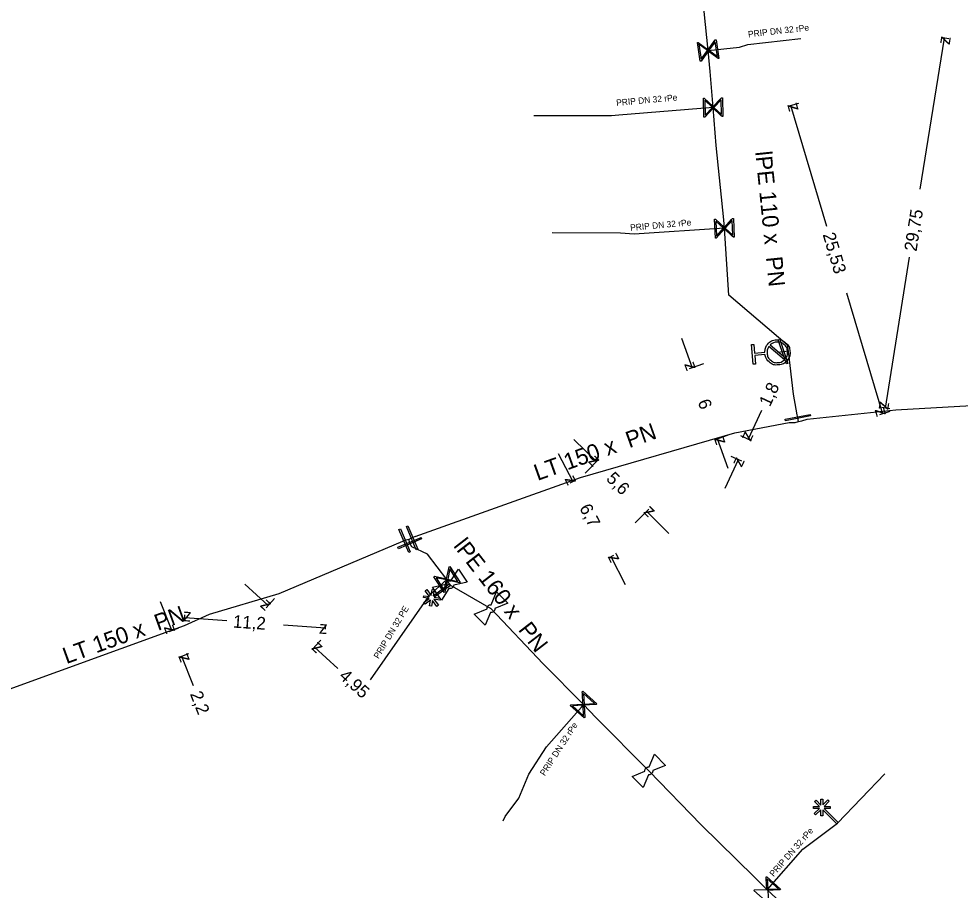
# Model space of a CAD drawing. Extents: x -643544 to -637295, y -1119190 to -1111715.
# Drawn here: x -640960.9 to -640886.1, y -1114723.8 to -1114654.6 of the extents above; entities that cross this region are included whole.
import ezdxf

# ---------------------------------------------------------------- set-up
doc = ezdxf.new("R2010")
doc.units = 0
for name, color, linetype in [('Default', 7, 'Continuous'), ('VP Hydrant', 7, 'Continuous'), ('VP Kótování', 7, 'Continuous'), ('VP Lomový bod', 7, 'Continuous'), ('VP Popis přípojky', 7, 'Continuous'), ('VP Přípojka', 7, 'Continuous'), ('VP Změna materiálu', 7, 'Continuous'), ('VP Řad', 7, 'Continuous'), ('VP Řad - popis', 7, 'Continuous'), ('VP Šoupě', 7, 'Continuous')]:
    doc.layers.add(name, color=color, linetype=linetype)

msp = doc.modelspace()

# ---------------------------------------------------------------- linework, layer by layer
at = {"layer": 'Default'}
for points in [[(-640901.64, -1114681.122), (-640901.641, -1114680.761), (-640901.404, -1114680.482), (-640901.136, -1114680.168), (-640900.721, -1114680.133), (-640900.309, -1114680.099), (-640899.993, -1114680.366), (-640899.678, -1114680.634), (-640899.643, -1114681.049), (-640899.609, -1114681.459), (-640899.875, -1114681.776), (-640900.142, -1114682.092), (-640900.555, -1114682.126), (-640900.969, -1114682.161), (-640901.285, -1114681.895), (-640901.568, -1114681.66), (-640901.625, -1114681.305)], [(-640899.963, -1114681.583), (-640899.808, -1114681.352), (-640899.832, -1114681.064), (-640899.86, -1114680.73), (-640900.116, -1114680.512), (-640900.373, -1114680.294), (-640900.71, -1114680.322), (-640900.998, -1114680.347), (-640901.199, -1114680.538)], [(-640901.317, -1114680.677), (-640901.476, -1114680.908), (-640901.451, -1114681.2), (-640901.423, -1114681.537), (-640901.167, -1114681.753), (-640900.911, -1114681.97), (-640900.574, -1114681.942), (-640900.282, -1114681.917), (-640900.081, -1114681.722)], [(-640926.952, -1114699.546), (-640926.946, -1114699.494), (-640926.923, -1114699.446), (-640926.884, -1114699.369), (-640926.817, -1114699.323), (-640926.75, -1114699.276), (-640926.666, -1114699.269), (-640926.611, -1114699.264), (-640926.56, -1114699.278)], [(-640926.329, -1114699.614), (-640926.335, -1114699.666), (-640926.359, -1114699.715), (-640926.396, -1114699.791), (-640926.463, -1114699.837), (-640926.53, -1114699.884), (-640926.617, -1114699.892), (-640926.67, -1114699.897), (-640926.721, -1114699.883)], [(-640923.693, -1114701.502), (-640923.697, -1114701.45), (-640923.683, -1114701.399), (-640923.658, -1114701.316), (-640923.6, -1114701.258), (-640923.542, -1114701.201), (-640923.461, -1114701.178), (-640923.408, -1114701.164), (-640923.355, -1114701.168)], [(-640923.068, -1114701.458), (-640923.064, -1114701.511), (-640923.079, -1114701.563), (-640923.102, -1114701.644), (-640923.16, -1114701.702), (-640923.218, -1114701.759), (-640923.302, -1114701.782), (-640923.353, -1114701.797), (-640923.405, -1114701.792)], [(-640911.163, -1114714.382), (-640911.167, -1114714.33), (-640911.153, -1114714.279), (-640911.128, -1114714.196), (-640911.07, -1114714.138), (-640911.012, -1114714.081), (-640910.931, -1114714.058), (-640910.878, -1114714.044), (-640910.825, -1114714.048)], [(-640910.538, -1114714.338), (-640910.534, -1114714.391), (-640910.549, -1114714.443), (-640910.572, -1114714.524), (-640910.63, -1114714.582), (-640910.688, -1114714.639), (-640910.772, -1114714.662), (-640910.823, -1114714.677), (-640910.875, -1114714.672)]]:
    msp.add_open_spline(points, degree=3, dxfattribs=at)
at = {"layer": 'VP Hydrant'}
for points in [[(-640901.625, -1114681.305), (-640902.442, -1114681.373), (-640902.385, -1114682.06), (-640902.568, -1114682.075), (-640902.698, -1114680.518), (-640902.515, -1114680.503), (-640902.458, -1114681.19), (-640901.64, -1114681.122)], [(-640900.081, -1114681.722), (-640901.317, -1114680.677)], [(-640901.199, -1114680.538), (-640899.963, -1114681.583)]]:
    msp.add_lwpolyline(points, dxfattribs=at)
at = {"layer": 'VP Kótování'}
for points in [[(-640889.3, -1114668.164), (-640887.379, -1114656.182)], [(-640887.014, -1114656.241), (-640887.626, -1114656.143)], [(-640898.969, -1114661.362), (-640899.806, -1114661.611)], [(-640896.715, -1114671.151), (-640899.567, -1114661.539)], [(-640890.167, -1114673.576), (-640892.087, -1114685.557)], [(-640895.156, -1114676.403), (-640892.304, -1114686.015)], [(-640908.251, -1114680.006), (-640907.409, -1114682.36)], [(-640906.511, -1114682.038), (-640907.644, -1114682.444)], [(-640891.721, -1114685.616), (-640892.334, -1114685.518)], [(-640901.9, -1114685.749), (-640902.958, -1114688.014)], [(-640891.707, -1114685.837), (-640892.544, -1114686.086)], [(-640904.489, -1114687.688), (-640905.622, -1114688.093)], [(-640903.565, -1114687.731), (-640902.731, -1114688.12)], [(-640916.788, -1114688.051), (-640915.012, -1114689.81)], [(-640904.545, -1114690.363), (-640905.387, -1114688.009)], [(-640918.031, -1114689.168), (-640916.89, -1114691.393)], [(-640915.906, -1114690.713), (-640914.836, -1114689.633)], [(-640904.777, -1114691.91), (-640903.719, -1114689.645)], [(-640904.327, -1114689.362), (-640903.493, -1114689.751)], [(-640916.703, -1114691.297), (-640917.113, -1114691.507)], [(-640911.928, -1114694.655), (-640910.858, -1114693.574)], [(-640909.258, -1114695.511), (-640911.033, -1114693.752)], [(-640913.645, -1114697.258), (-640914.054, -1114697.468)], [(-640912.691, -1114699.579), (-640913.832, -1114697.354)], [(-640942.924, -1114699.549), (-640941.07, -1114701.226)], [(-640949.637, -1114700.903), (-640948.725, -1114703.23)], [(-640940.565, -1114700.669), (-640941.238, -1114701.412)], [(-640947.698, -1114702.343), (-640947.672, -1114701.966)], [(-640944.351, -1114702.448), (-640947.689, -1114702.216)], [(-640936.525, -1114703.121), (-640936.499, -1114702.744)], [(-640948.198, -1114703.024), (-640948.957, -1114703.322)], [(-640939.855, -1114702.761), (-640936.516, -1114702.994)], [(-640936.896, -1114703.991), (-640937.568, -1114704.734)], [(-640935.547, -1114706.226), (-640937.4, -1114704.548)], [(-640947.396, -1114705.072), (-640948.154, -1114705.37)], [(-640947.009, -1114707.606), (-640947.922, -1114705.279)]]:
    msp.add_lwpolyline(points, dxfattribs=at)
at = {"layer": 'VP Lomový bod'}
for points in [[(-640926.56, -1114699.278), (-640925.964, -1114698.357), (-640925.256, -1114699.387), (-640926.329, -1114699.614)], [(-640927.316, -1114700.803), (-640928.024, -1114699.773), (-640926.952, -1114699.546)], [(-640926.721, -1114699.883), (-640927.316, -1114700.803)], [(-640923.355, -1114701.168), (-640922.933, -1114700.156), (-640922.052, -1114701.043), (-640923.068, -1114701.458)], [(-640923.827, -1114702.804), (-640924.708, -1114701.917), (-640923.693, -1114701.502)], [(-640923.405, -1114701.792), (-640923.827, -1114702.804)], [(-640910.825, -1114714.048), (-640910.403, -1114713.036), (-640909.522, -1114713.923), (-640910.538, -1114714.338)], [(-640911.297, -1114715.684), (-640912.178, -1114714.797), (-640911.163, -1114714.382)], [(-640910.875, -1114714.672), (-640911.297, -1114715.684)]]:
    msp.add_lwpolyline(points, dxfattribs=at)
at = {"layer": 'VP Přípojka'}
for points in [[(-640906.136, -1114657.16), (-640903.65, -1114656.91), (-640902.99, -1114656.68), (-640898.765, -1114656.203)], [(-640905.737, -1114661.679), (-640913.24, -1114662.29), (-640913.8, -1114662.34), (-640919.963, -1114662.344)], [(-640904.846, -1114671.274), (-640912, -1114671.74), (-640913.1, -1114671.68), (-640918.516, -1114671.649)], [(-640899.76, -1114681.03), (-640900.19, -1114681.08), (-640900.64, -1114681.13)], [(-640926.87, -1114699.17), (-640928.31, -1114700.45), (-640932.978, -1114707.122)], [(-640922.4, -1114718.32), (-640922.25, -1114717.99), (-640921.17, -1114716.53), (-640920.37, -1114714.62), (-640918.97, -1114712.46), (-640916.19, -1114709.31), (-640916.03, -1114709.1)], [(-640895.86, -1114718.52), (-640892.099, -1114714.583)], [(-640901.44, -1114723.81), (-640898.61, -1114720.57), (-640895.86, -1114718.52)]]:
    msp.add_lwpolyline(points, dxfattribs=at)
at = {"layer": 'VP Změna materiálu'}
for points in [[(-640928.177, -1114700.8), (-640928.612, -1114701.119), (-640928.704, -1114700.992), (-640928.273, -1114700.677), (-640928.736, -1114700.606), (-640928.712, -1114700.452), (-640928.252, -1114700.522), (-640928.592, -1114700.057), (-640928.466, -1114699.965), (-640928.12, -1114700.437), (-640928.048, -1114699.969), (-640927.895, -1114699.992), (-640927.965, -1114700.451), (-640926.688, -1114699.515), (-640926.595, -1114699.641), (-640927.876, -1114700.58), (-640927.41, -1114700.651), (-640927.434, -1114700.805), (-640927.903, -1114700.734), (-640927.557, -1114701.205), (-640927.683, -1114701.298), (-640928.023, -1114700.834), (-640928.095, -1114701.292), (-640928.248, -1114701.268), (-640928.177, -1114700.8)], [(-640897.298, -1114717.185), (-640897.679, -1114716.803), (-640897.568, -1114716.693), (-640897.191, -1114717.071), (-640897.191, -1114716.603), (-640897.034, -1114716.604), (-640897.034, -1114717.069), (-640896.626, -1114716.662), (-640896.516, -1114716.773), (-640896.931, -1114717.187), (-640896.457, -1114717.186), (-640896.457, -1114717.342), (-640896.921, -1114717.342), (-640895.803, -1114718.463), (-640895.914, -1114718.573), (-640897.035, -1114717.449), (-640897.035, -1114717.921), (-640897.191, -1114717.92), (-640897.191, -1114717.446), (-640897.605, -1114717.859), (-640897.716, -1114717.748), (-640897.308, -1114717.342), (-640897.772, -1114717.341), (-640897.772, -1114717.185), (-640897.298, -1114717.185)]]:
    msp.add_lwpolyline(points, dxfattribs=at)
at = {"layer": 'VP Řad'}
for points in [[(-640898.97, -1114686.61), (-640899.01, -1114686.34), (-640899.016, -1114686.309), (-640899.06, -1114686.09), (-640899.14, -1114685.65), (-640899.36, -1114684.46), (-640899.76, -1114681.03), (-640899.83, -1114680.57), (-640904.5, -1114676.6), (-640904.846, -1114671.274), (-640904.89, -1114670.61), (-640905.49, -1114664.71), (-640905.737, -1114661.679), (-640905.97, -1114658.82), (-640906.136, -1114657.16), (-640906.55, -1114653.002), (-640907.16, -1114646.88), (-640907.575, -1114642.749), (-640907.66, -1114641.898), (-640907.75, -1114641), (-640907.84, -1114639.08)], [(-640929.4, -1114695.76), (-640916.258, -1114691.069), (-640904.018, -1114687.519), (-640899.7, -1114686.7), (-640899.24, -1114686.71), (-640898.97, -1114686.61), (-640898.69, -1114686.58), (-640898.27, -1114686.44), (-640891.227, -1114685.695), (-640882.448, -1114685.18), (-640861.829, -1114683.847), (-640853.834, -1114690.427), (-640853.636, -1114690.624)], [(-640929.91, -1114695.98), (-640930.24, -1114696.08), (-640930.4, -1114696.14)], [(-640929.4, -1114695.76), (-640929.64, -1114695.86), (-640929.91, -1114695.98)], [(-640926.64, -1114699.58), (-640926.87, -1114699.17), (-640928.43, -1114697.15), (-640929.66, -1114696.57), (-640929.83, -1114696.28), (-640929.91, -1114695.98)], [(-640930.4, -1114696.14), (-640940.23, -1114700.298), (-640945.745, -1114701.943), (-640947.733, -1114702.842), (-640962.85, -1114708.32)], [(-640926.64, -1114699.58), (-640923.38, -1114701.48), (-640919.24, -1114705.85), (-640916.03, -1114709.1), (-640915.05, -1114710.12), (-640910.85, -1114714.36), (-640906.69, -1114718.64), (-640902.455, -1114722.81), (-640901.44, -1114723.81), (-640899.68, -1114725.44)]]:
    msp.add_lwpolyline(points, dxfattribs=at)
at = {"layer": 'VP Šoupě'}
for points in [[(-640905.508, -1114656.306), (-640905.282, -1114657.788), (-640905.347, -1114657.798), (-640905.448, -1114657.719), (-640906.125, -1114657.222), (-640906.699, -1114658.004), (-640906.764, -1114658.014), (-640906.99, -1114656.532), (-640906.925, -1114656.522), (-640906.144, -1114657.099), (-640905.647, -1114656.422), (-640905.573, -1114656.316), (-640905.508, -1114656.306)], [(-640906.695, -1114657.85), (-640906.196, -1114657.17), (-640906.874, -1114656.672), (-640906.695, -1114657.85)], [(-640905.576, -1114656.475), (-640906.073, -1114657.151), (-640905.398, -1114657.646), (-640905.576, -1114656.475)], [(-640905.005, -1114660.911), (-640904.969, -1114662.411), (-640905.035, -1114662.412), (-640905.125, -1114662.321), (-640905.734, -1114661.742), (-640906.403, -1114662.445), (-640906.469, -1114662.447), (-640906.505, -1114660.947), (-640906.439, -1114660.946), (-640905.737, -1114661.617), (-640905.158, -1114661.008), (-640905.071, -1114660.913), (-640905.005, -1114660.911)], [(-640906.379, -1114662.292), (-640905.798, -1114661.681), (-640906.407, -1114661.102), (-640906.379, -1114662.292)], [(-640905.095, -1114661.071), (-640905.673, -1114661.678), (-640905.067, -1114662.255), (-640905.095, -1114661.071)], [(-640904.129, -1114670.492), (-640904.064, -1114671.991), (-640904.13, -1114671.994), (-640904.222, -1114671.904), (-640904.842, -1114671.337), (-640905.497, -1114672.053), (-640905.563, -1114672.056), (-640905.628, -1114670.557), (-640905.562, -1114670.554), (-640904.847, -1114671.212), (-640904.28, -1114670.593), (-640904.195, -1114670.495), (-640904.129, -1114670.492)], [(-640905.476, -1114671.899), (-640904.907, -1114671.277), (-640905.527, -1114670.709), (-640905.476, -1114671.899)], [(-640904.216, -1114670.654), (-640904.782, -1114671.272), (-640904.165, -1114671.837), (-640904.216, -1114670.654)], [(-640899.924, -1114682.046), (-640900.574, -1114680.154), (-640900.456, -1114680.114), (-640899.806, -1114682.006), (-640899.924, -1114682.046)], [(-640898.022, -1114686.179), (-640899.986, -1114686.561), (-640900.01, -1114686.439), (-640898.046, -1114686.057), (-640898.022, -1114686.179)], [(-640930.572, -1114695.135), (-640929.793, -1114696.977), (-640929.908, -1114697.025), (-640930.687, -1114695.183), (-640930.572, -1114695.135)], [(-640929.972, -1114694.915), (-640929.193, -1114696.757), (-640929.308, -1114696.805), (-640930.087, -1114694.963), (-640929.972, -1114694.915)], [(-640928.885, -1114695.948), (-640930.727, -1114696.727), (-640930.775, -1114696.612), (-640928.933, -1114695.833), (-640928.885, -1114695.948)], [(-640926.646, -1114698.133), (-640925.833, -1114699.394), (-640925.889, -1114699.43), (-640926.013, -1114699.399), (-640926.835, -1114699.222), (-640927.039, -1114700.171), (-640927.094, -1114700.207), (-640927.907, -1114698.946), (-640927.851, -1114698.91), (-640926.902, -1114699.117), (-640926.726, -1114698.296), (-640926.701, -1114698.169), (-640926.646, -1114698.133)], [(-640926.639, -1114698.316), (-640926.816, -1114699.136), (-640925.998, -1114699.312), (-640926.639, -1114698.316)], [(-640927.098, -1114700.028), (-640926.921, -1114699.204), (-640927.743, -1114699.027), (-640927.098, -1114700.028)], [(-640916.087, -1114708.041), (-640914.971, -1114709.043), (-640915.015, -1114709.092), (-640915.143, -1114709.094), (-640915.982, -1114709.141), (-640915.929, -1114710.11), (-640915.973, -1114710.159), (-640917.089, -1114709.157), (-640917.045, -1114709.108), (-640916.075, -1114709.058), (-640916.121, -1114708.219), (-640916.131, -1114708.09), (-640916.087, -1114708.041)], [(-640916.033, -1114708.216), (-640915.987, -1114709.053), (-640915.151, -1114709.007), (-640916.033, -1114708.216)], [(-640916.023, -1114709.988), (-640916.07, -1114709.146), (-640916.91, -1114709.192), (-640916.023, -1114709.988)], [(-640901.497, -1114722.751), (-640900.381, -1114723.753), (-640900.425, -1114723.802), (-640900.553, -1114723.804), (-640901.392, -1114723.851), (-640901.339, -1114724.82), (-640901.383, -1114724.869), (-640902.499, -1114723.867), (-640902.455, -1114723.818), (-640901.485, -1114723.768), (-640901.531, -1114722.929), (-640901.541, -1114722.8), (-640901.497, -1114722.751)], [(-640901.443, -1114722.926), (-640901.397, -1114723.763), (-640900.561, -1114723.717), (-640901.443, -1114722.926)]]:
    msp.add_lwpolyline(points, dxfattribs=at)

# ---------------------------------------------------------------- texts
at = {"layer": 'VP Kótování'}
for s, rotation, p in [('z', 80.89569, (-640886.965, -1114656.755)), ('z', 106.52733, (-640898.945, -1114661.877)), ('29,75', 80.89569, (-640889.594, -1114673.161)), ('25,53', 286.52733, (-640897.052, -1114671.773)), ('z', 289.69151, (-640908.048, -1114682.058)), ('1,8', 64.96411, (-640901.235, -1114685.508)), ('6', 289.69151, (-640906.977, -1114685.051)), ('z', 286.52733, (-640892.926, -1114685.678)), ('z', 260.89569, (-640892.501, -1114684.985)), ('z', 109.69151, (-640904.748, -1114688.311)), ('z', 244.96411, (-640903.199, -1114687.35)), ('z', 315.26641, (-640915.719, -1114689.814)), ('z', 64.96411, (-640903.478, -1114690.31)), ('5,6', 315.26641, (-640914.292, -1114691.228)), ('z', 297.15781, (-640917.563, -1114691.176)), ('6,7', 297.15781, (-640916.385, -1114693.473)), ('z', 135.26641, (-640910.326, -1114693.749)), ('z', 117.15781, (-640913.159, -1114697.571)), ('z', 317.84662, (-640941.776, -1114701.261)), ('z', 176.01553, (-640947.156, -1114701.752)), ('z', 291.40559, (-640949.373, -1114702.947)), ('11,2', 356.01553, (-640943.887, -1114702.982)), ('z', 356.01553, (-640937.05, -1114703.458)), ('z', 137.84662, (-640936.694, -1114704.513)), ('z', 111.40559, (-640947.274, -1114705.562)), ('4,95', 317.84662, (-640935.512, -1114706.932)), ('2,2', 291.40559, (-640947.292, -1114708.254))]:
    msp.add_text(s, height=1, rotation=rotation, dxfattribs=at).set_placement(p)
at = {"layer": 'VP Popis přípojky'}
for s, rotation, p in [('PRIP DN 32 rPe', 6.44435, (-640902.942, -1114656.125)), ('PRIP DN 32 rPe', 5.10217, (-640913.413, -1114661.562)), ('PRIP DN 32 rPe', 5.10217, (-640912.305, -1114671.482)), ('PRIP DN 32 PE', 59.04801, (-640932.3, -1114705.504)), ('PRIP DN 32 rPe', 57.05078, (-640919.112, -1114714.799)), ('PRIP DN 32 rPe', 48.86419, (-640900.94, -1114722.803))]:
    msp.add_text(s, height=0.5, rotation=rotation, dxfattribs=at).set_placement(p)
at = {"layer": 'VP Řad - popis'}
for s, rotation, p in [('lPE 110 x  PN ', 275.80673, (-640902.4, -1114665.21)), ('LT 150 x  PN ', 19.64544, (-640919.683, -1114691.342)), ('lPE 160 x  PN ', 307.67809, (-640926.405, -1114696.511)), ('LT 150 x  PN ', 19.91991, (-640957.088, -1114705.887))]:
    msp.add_text(s, height=1.3, rotation=rotation, dxfattribs=at).set_placement(p)

doc.saveas('drawing.dxf')
